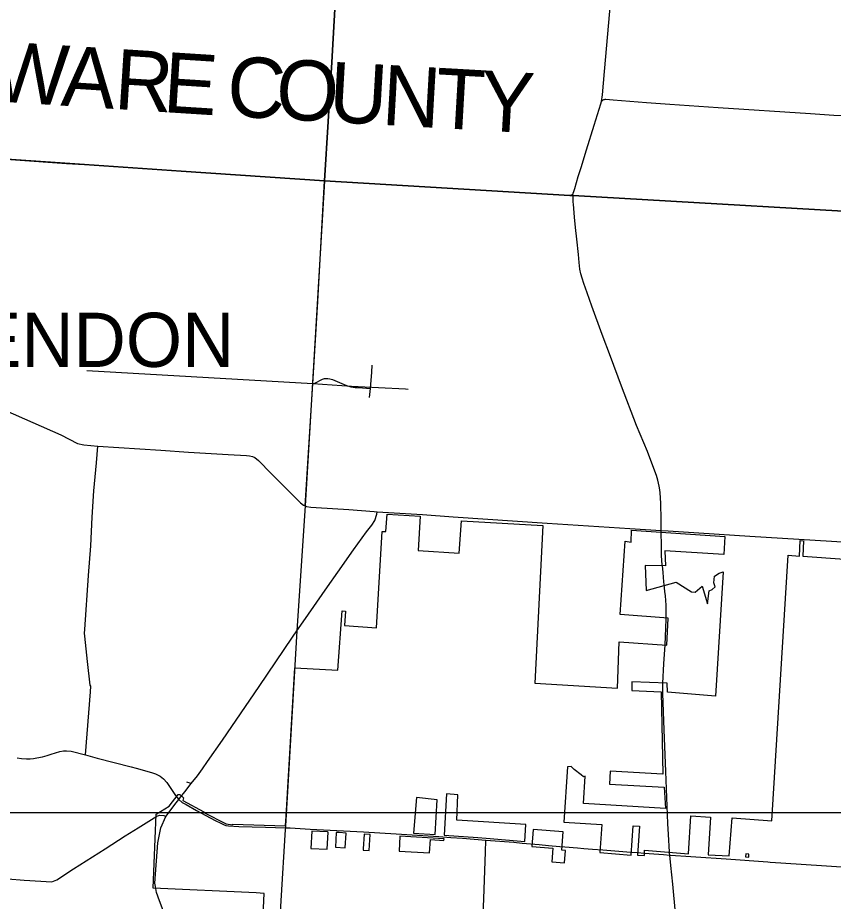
# Model space of a CAD drawing. Extents: x 1729596 to 1934326, y 644115 to 911751.
# Drawn here: x 1863218 to 1876781, y 764023 to 778712 of the extents above; entities that cross this region are included whole.
import ezdxf

# ---------------------------------------------------------------- set-up
doc = ezdxf.new("R2010")
doc.units = 0
for name, color, linetype in [('GM_X_Adjacent_County_Text', 7, 'Continuous'), ('GM_X_City_Street', 7, 'Continuous'), ('GM_X_Corporation', 7, 'Continuous'), ('GM_X_County', 7, 'Continuous'), ('GM_X_County_Road', 7, 'Continuous'), ('GM_X_Township', 7, 'Continuous'), ('GM_X_Township_Road', 7, 'Continuous'), ('GM_X_Township_Text', 7, 'Continuous'), ('SC_Scratch1', 7, 'Continuous')]:
    doc.layers.add(name, color=color, linetype=linetype)

msp = doc.modelspace()

# ---------------------------------------------------------------- linework, layer by layer
at = {"layer": 'GM_X_City_Street'}
for points in [[(1873938, 769605), (1873937, 769613), (1873924, 769770), (1873922, 769913), (1873917, 770187)], [(1874003, 768761), (1874003, 768781), (1874003, 768862), (1873999, 768946), (1873988, 769103), (1873980, 769173), (1873968, 769289)], [(1873948, 767650), (1873964, 767970), (1873982, 768285)], [(1865511, 764268), (1865500, 764327), (1865548, 764995), (1865600, 765244), (1865682, 765431), (1865855, 765663), (1865897, 765714)], [(1865863, 765755), (1865897, 765714)], [(1865897, 765714), (1865927, 765753)], [(1865897, 765714), (1865955, 765668), (1866017, 765631), (1866193, 765534), (1866501, 765368), (1866596, 765322), (1866638, 765303), (1866681, 765286), (1866723, 765278), (1866894, 765265), (1867336, 765257), (1867669, 765247), (1867707, 765245)], [(1865532, 765439), (1865583, 765457), (1865646, 765449), (1865682, 765431)], [(1867707, 765245), (1867751, 765243), (1868083, 765224), (1868969, 765176), (1869510, 765145), (1870221, 765101), (1870420, 765087), (1870613, 765071), (1871003, 765038), (1871311, 765017), (1871467, 765005), (1871609, 764992), (1871891, 764967)], [(1870828, 762287), (1870829, 762319), (1870843, 762500), (1870854, 762614), (1870881, 762813), (1870901, 762959), (1870920, 763109), (1870938, 763317), (1870946, 763501), (1870969, 764069), (1870996, 764843), (1871003, 765038)], [(1872314, 764930), (1872525, 764915), (1872633, 764904), (1872778, 764893), (1872949, 764879)], [(1873425, 764842), (1873526, 764834), (1873531, 764834)], [(1874061, 764793), (1874055, 764828), (1874054, 764846)], [(1873637, 764826), (1873717, 764820), (1873959, 764802), (1874061, 764793)], [(1874061, 764793), (1874159, 764787), (1874329, 764774), (1874494, 764764), (1874997, 764730), (1875691, 764678), (1875732, 764675)], [(1874413, 761383), (1874400, 761488), (1874369, 761773), (1874345, 761997), (1874327, 762164), (1874304, 762393), (1874224, 763216), (1874187, 763568), (1874164, 763769), (1874158, 763827), (1874110, 764310), (1874079, 764620), (1874061, 764793)], [(1875732, 764675), (1875910, 764665), (1877850, 764535), (1878419, 764488), (1878447, 764486)]]:
    msp.add_lwpolyline(points, dxfattribs=at)
at = {"layer": 'GM_X_Corporation'}
msp.add_lwpolyline([(1867280, 763317), (1867316, 764155), (1867181, 764163), (1865470, 764240), (1865520, 765470), (1865739, 765604), (1865884, 765797), (1865913, 765801), (1865974, 765746), (1865966, 765697), (1866313, 765509), (1866314, 765499), (1866686, 765312), (1866791, 765295), (1866791, 765304), (1867671, 765277), (1867681, 765439), (1867825, 767906), (1868539, 767866), (1868613, 768854), (1868670, 768848), (1868654, 768608), (1869185, 768567), (1869280, 770173), (1869342, 770172), (1869364, 770460), (1869908, 770428), (1869876, 769856), (1870561, 769808), (1870596, 770349), (1871949, 770269), (1871820, 767647), (1873193, 767564), (1873219, 768336), (1874011, 768281), (1874036, 768730), (1873238, 768791), (1873320, 770008), (1873417, 769992), (1873424, 770194), (1874979, 770090), (1874958, 769789), (1873978, 769850), (1873991, 769601), (1873651, 769608), (1873671, 769192), (1874165, 769326), (1874423, 769168), (1874483, 769161), (1874597, 769263), (1874687, 768966), (1874715, 769184), (1874768, 769209), (1874814, 769250), (1874791, 769315), (1874805, 769431), (1874883, 769476), (1874949, 769499), (1874823, 767432), (1874022, 767499), (1874020, 767649), (1873431, 767670), (1873431, 767529), (1873917, 767504), (1873946, 766135), (1873070, 766189), (1873057, 765972), (1873968, 765922), (1873989, 765564), (1872628, 765647), (1872653, 766105), (1872625, 766092), (1872585, 766125), (1872473, 766212), (1872420, 766262), (1872361, 766260), (1872298, 765341), (1872931, 765298), (1872899, 764833), (1873419, 764791), (1873453, 765277), (1873557, 765270), (1873524, 764788), (1873641, 764785), (1873643, 764872), (1874371, 764814), (1874409, 765443), (1874738, 765423), (1874701, 764794), (1875051, 764779), (1875097, 765409), (1875756, 765359), (1876031, 769777), (1876220, 769763), (1876230, 770019), (1876282, 770015), (1876273, 769759), (1876966, 769711)], dxfattribs=at)
for points in [[(1870158, 765132), (1870196, 765711), (1869848, 765747), (1869802, 765156)], [(1870520, 765372), (1870539, 765796), (1870348, 765812), (1870307, 765122), (1870870, 765083), (1871007, 765075), (1871653, 765019), (1871667, 765298)], [(1868364, 764888), (1868381, 765175), (1868367, 765176), (1868111, 765191), (1868091, 764904)], [(1868516, 765167), (1868502, 764921), (1868666, 764911), (1868681, 765158), (1868564, 765165)], [(1868979, 765141), (1868964, 764895), (1868963, 764875), (1869063, 764869), (1869080, 765135)], [(1871769, 764937), (1872119, 764908), (1872100, 764678), (1872310, 764661), (1872327, 764867), (1872265, 764872), (1872287, 765181), (1871788, 765215)], [(1870066, 764827), (1870080, 765053), (1870305, 765032), (1870308, 765063), (1869574, 765106), (1869564, 764859)], [(1875322, 764763), (1875373, 764758), (1875377, 764808), (1875327, 764812)]]:
    msp.add_lwpolyline(points, close=True, dxfattribs=at)
at = {"layer": 'GM_X_County'}
for points in [[(1895557, 779101), (1895391, 776219), (1895282, 774451), (1889887, 774731), (1887135, 774898), (1887084, 774902), (1886187, 774949), (1885545, 774992), (1881788, 775208), (1878568, 775400), (1872453, 775754), (1872401, 775756), (1868321, 776001), (1865938, 776163), (1864331, 776270), (1860837, 776510)], [(1860837, 776510), (1864331, 776270), (1865938, 776163), (1868321, 776001), (1872401, 775756), (1872453, 775754), (1878568, 775400)]]:
    msp.add_lwpolyline(points, dxfattribs=at)
at = {"layer": 'GM_X_County_Road'}
for points in [[(1868321, 776001), (1868439, 777975), (1868734, 783178)], [(1872927, 777320), (1872945, 777432), (1872978, 777819), (1873212, 780520)], [(1872401, 775756), (1872432, 775766), (1872438, 775770), (1872452, 775785), (1872457, 775793), (1872468, 775823), (1872484, 775872), (1872540, 776071), (1872587, 776224), (1872678, 776514), (1872803, 776927), (1872912, 777278), (1872927, 777320)], [(1872927, 777320), (1872944, 777337), (1872954, 777344), (1872965, 777349), (1872976, 777353), (1872988, 777355), (1873000, 777356), (1873120, 777346), (1873673, 777303), (1874061, 777272), (1874867, 777216), (1876402, 777119), (1876790, 777089), (1877384, 777075), (1878691, 776999)], [(1862245, 776413), (1864018, 776291)], [(1862250, 776413), (1864029, 776290)], [(1864018, 776291), (1864331, 776270)], [(1864029, 776290), (1864331, 776270), (1864343, 776269)], [(1864331, 776270), (1865938, 776163), (1868321, 776001)], [(1864343, 776269), (1865938, 776163), (1868321, 776001)], [(1867996, 770598), (1868125, 772626), (1868208, 773995), (1868321, 776001)], [(1868321, 776001), (1872401, 775756), (1872453, 775754)], [(1868321, 776001), (1872401, 775756)], [(1873917, 770187), (1873920, 770369), (1873913, 770634), (1873909, 770729), (1873903, 770811), (1873895, 770866), (1873884, 770927), (1873863, 771023), (1873838, 771102), (1873745, 771352), (1873688, 771503), (1873506, 771934), (1873257, 772585), (1873073, 773082), (1872936, 773448), (1872765, 773919), (1872686, 774137), (1872631, 774292), (1872603, 774380), (1872582, 774452), (1872568, 774534), (1872554, 774642), (1872541, 774775), (1872515, 775031), (1872496, 775225), (1872478, 775398), (1872458, 775612), (1872455, 775643), (1872453, 775681), (1872452, 775727), (1872453, 775754)], [(1863003, 772190), (1863936, 771777), (1864213, 771635), (1864320, 771611), (1864548, 771591)], [(1864348, 766459), (1864430, 767504), (1864434, 767598), (1864426, 767618), (1864381, 768009), (1864333, 768432), (1864331, 768480), (1864333, 768543), (1864397, 769439), (1864432, 769935), (1864459, 770410), (1864486, 770848), (1864531, 771313), (1864548, 771591)], [(1864548, 771591), (1865601, 771521), (1866058, 771490), (1866716, 771450), (1867025, 771432), (1867073, 771428), (1867124, 771417), (1867161, 771401), (1867225, 771349), (1867435, 771135), (1867923, 770645), (1867971, 770610), (1867996, 770598)], [(1867996, 770598), (1868018, 770588), (1868094, 770574), (1868180, 770568), (1868724, 770534), (1869146, 770503)], [(1867965, 768671), (1868368, 769251), (1868541, 769496), (1868800, 769865), (1869019, 770165), (1869107, 770278), (1869159, 770355), (1869191, 770461), (1869194, 770500)], [(1869146, 770503), (1869194, 770500), (1869950, 770456), (1870462, 770412), (1872020, 770307), (1873395, 770221), (1873917, 770187)], [(1873917, 770187), (1874033, 770181), (1874289, 770163), (1875395, 770092), (1876479, 770026), (1878012, 769931), (1879230, 769852), (1880102, 769791), (1881439, 769711)], [(1873968, 769289), (1873964, 769336), (1873950, 769489), (1873938, 769605)], [(1865927, 765753), (1865996, 765843), (1866105, 765983), (1866208, 766112), (1866292, 766224), (1866377, 766345), (1866623, 766700), (1867236, 767596), (1867787, 768416), (1867860, 768520), (1867965, 768671)], [(1873982, 768285), (1873990, 768428), (1874002, 768712), (1874003, 768761)], [(1874054, 764846), (1874040, 765135), (1874031, 765317), (1873994, 766181), (1873967, 766876), (1873946, 767480), (1873945, 767589), (1873948, 767650)], [(1863211, 766409), (1863279, 766399), (1863367, 766392), (1863425, 766391), (1863480, 766398), (1863535, 766406), (1863629, 766426), (1863710, 766450), (1863777, 766472), (1863921, 766513), (1863981, 766523), (1864031, 766526), (1864109, 766518), (1864348, 766459), (1864538, 766404), (1865104, 766257), (1865187, 766236), (1865442, 766167), (1865509, 766143), (1865585, 766102), (1865643, 766058), (1865697, 765998), (1865840, 765783), (1865863, 765755)], [(1871891, 764967), (1872043, 764954), (1872231, 764936), (1872314, 764930)], [(1872949, 764879), (1873416, 764843), (1873425, 764842)], [(1873531, 764834), (1873637, 764826)], [(1865962, 760587), (1866046, 761795), (1866087, 762392), (1866091, 762502), (1866089, 762525), (1866071, 762592), (1865910, 763051), (1865795, 763387), (1865637, 763871), (1865575, 764033), (1865528, 764172), (1865511, 764268)]]:
    msp.add_lwpolyline(points, dxfattribs=at)
at = {"layer": 'GM_X_Township'}
for points in [[(1864561, 803926), (1870008, 803514), (1869596, 797271), (1869163, 789806), (1869111, 789007), (1869039, 787768), (1869000, 787580), (1869008, 787459), (1868914, 786029), (1868892, 785569), (1868890, 785515), (1868806, 784389), (1868751, 783613), (1868734, 783178), (1868439, 777975), (1868321, 776001)], [(1868321, 776001), (1867996, 770598), (1867860, 768520), (1867671, 765277), (1867669, 765247), (1867667, 765216), (1867596, 764033), (1867551, 763293), (1867522, 762434), (1867240, 758147), (1867190, 757380), (1867052, 755122), (1867019, 754577), (1866879, 752144), (1866829, 751211), (1866774, 750581), (1866745, 749840), (1866688, 748812), (1865082, 748902), (1863172, 749017)]]:
    msp.add_lwpolyline(points, dxfattribs=at)
at = {"layer": 'GM_X_Township_Road'}
for points in [[(1869082, 772548), (1869106, 772818), (1869115, 772933)], [(1869713, 772533), (1869664, 772536), (1868767, 772583), (1868125, 772626), (1864368, 772842)], [(1868125, 772626), (1868158, 772638), (1868288, 772702), (1868320, 772712), (1868345, 772714), (1868378, 772713), (1868407, 772707), (1868451, 772696), (1868685, 772600), (1868726, 772586), (1868760, 772578), (1868799, 772571), (1868832, 772567), (1868871, 772564), (1868951, 772559), (1869082, 772548)], [(1869067, 772399), (1869082, 772548)], [(1866105, 765983), (1866028, 766003)], [(1865486, 765413), (1865522, 765436), (1865532, 765439)], [(1865219, 765244), (1865486, 765413)], [(1863053, 764396), (1863324, 764376), (1863784, 764345), (1863868, 764378), (1864146, 764564), (1864670, 764894), (1865006, 765110), (1865219, 765244)]]:
    msp.add_lwpolyline(points, dxfattribs=at)
at = {"layer": 'SC_Scratch1'}
msp.add_lwpolyline([(1729596, 899996), (1925846, 899996), (1925846, 765496), (1729596, 765496)], close=True, dxfattribs=at)

# ---------------------------------------------------------------- texts
at = {"layer": 'GM_X_Adjacent_County_Text'}
for s, rotation, p in [('W', 356.3413, (1862775, 777326)), ('A', 356.3406, (1863925, 777252)), ('R', 356.3436, (1864808, 777196)), ('E', 356.3561, (1865620, 777144)), ('C', 356.8615, (1866680, 777077)), ('O', 356.7513, (1867492, 777032)), ('U', 356.7469, (1868375, 776982)), ('N', 356.7473, (1869258, 776932)), ('T', 356.7475, (1870141, 776882)), ('Y', 356.7473, (1870888, 776839))]:
    msp.add_text(s, height=1000, rotation=rotation, dxfattribs=at).set_placement(p)
at = {"layer": 'GM_X_Township_Text'}
msp.add_text('BLENDON', height=900, rotation=0, dxfattribs=at).set_placement((1861003, 772907))

doc.saveas('drawing.dxf')
